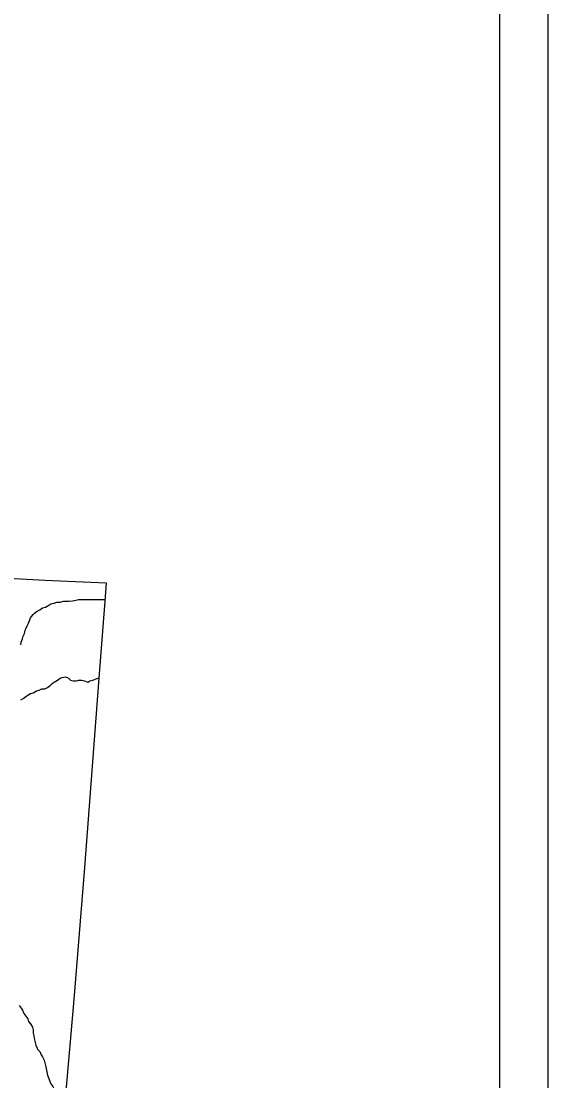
# Model space of a CAD drawing. Extents: x 0 to 34, y 0 to 22.
# Drawn here: x 7.908 to 9, y 17.259 to 19.457 of the extents above; entities that cross this region are included whole.
import ezdxf

# ---------------------------------------------------------------- set-up
doc = ezdxf.new("R2010")
doc.units = 0
doc.layers.add('Default', color=7, linetype='Continuous')
doc.layers.add('SH_Data', color=7, linetype='Continuous')

msp = doc.modelspace()

# ---------------------------------------------------------------- linework, layer by layer
at = {"layer": 'Default'}
for points in [[(7.6764, 18.3203), (7.7051, 18.3162), (7.7583, 18.3107), (7.8182, 18.3053), (7.9573, 18.2971), (8.0841, 18.2916)], [(8.0841, 18.2916), (8.0814, 18.2535), (8.0691, 18.0939), (8.0391, 17.7013), (8.0173, 17.4272), (7.9996, 17.2295), (7.9982, 17.2064), (7.9764, 16.9637), (7.7105, 16.9896), (7.5551, 17.0032)], [(7.9178, 18.1962), (7.9205, 18.203), (7.9232, 18.2085), (7.926, 18.2153), (7.9273, 18.2194), (7.9328, 18.2262), (7.9355, 18.2289), (7.941, 18.233), (7.9464, 18.2357), (7.9519, 18.2398), (7.9587, 18.2412), (7.9655, 18.2453), (7.9696, 18.248), (7.9764, 18.2494), (7.9819, 18.2521), (7.9887, 18.2521), (7.9955, 18.2535), (8.0009, 18.2535), (8.0078, 18.2535), (8.0146, 18.2548), (8.0214, 18.2562), (8.0268, 18.2575), (8.0337, 18.2575), (8.0405, 18.2575), (8.0459, 18.2575), (8.0528, 18.2575), (8.0596, 18.2575), (8.0664, 18.2575), (8.0732, 18.2575), (8.08, 18.2575), (8.0814, 18.2575)], [(7.9069, 18.1635), (7.9082, 18.1689), (7.911, 18.1757), (7.9123, 18.1812), (7.915, 18.1867), (7.9164, 18.1935), (7.9178, 18.1962)], [(7.9219, 18.0585), (7.9273, 18.0626), (7.9328, 18.0639), (7.9396, 18.068), (7.945, 18.0694), (7.9505, 18.0721), (7.9573, 18.0721), (7.9628, 18.0749), (7.9682, 18.0789), (7.9723, 18.083), (7.9764, 18.0858), (7.9832, 18.0898), (7.9887, 18.0939), (7.9928, 18.0953), (7.9996, 18.0967), (8.0064, 18.0939), (8.0105, 18.0898), (8.0159, 18.0885), (8.0228, 18.0885), (8.0268, 18.0898), (8.0337, 18.0898), (8.0391, 18.0885), (8.0459, 18.0858), (8.05, 18.0885), (8.0568, 18.0898), (8.0637, 18.0926), (8.0677, 18.0939), (8.0677, 18.0939), (8.0691, 18.0939)], [(7.9069, 18.0489), (7.9123, 18.0517), (7.9178, 18.0558), (7.9219, 18.0585), (7.9219, 18.0585), (7.9219, 18.0585)], [(7.9041, 17.415), (7.9082, 17.4095), (7.911, 17.4054), (7.9137, 17.3986), (7.9178, 17.3931), (7.9219, 17.3877), (7.9232, 17.3822), (7.9273, 17.3768), (7.9314, 17.37), (7.9328, 17.3645), (7.9328, 17.3577), (7.9341, 17.3522), (7.9355, 17.3441), (7.9369, 17.3386), (7.9382, 17.3331), (7.941, 17.3263), (7.941, 17.325), (7.941, 17.325)], [(7.941, 17.325), (7.9464, 17.3195), (7.9491, 17.3127), (7.9519, 17.3086), (7.9559, 17.3018), (7.9573, 17.2963), (7.9587, 17.2909), (7.96, 17.2841), (7.9614, 17.2772), (7.9628, 17.2704), (7.9655, 17.2636), (7.9669, 17.2595), (7.9696, 17.2527), (7.9737, 17.2473), (7.9764, 17.2418), (7.9819, 17.2391), (7.9873, 17.235), (7.9928, 17.2295), (7.9982, 17.2268), (7.9996, 17.2254)]]:
    msp.add_lwpolyline(points, dxfattribs=at)
at = {"layer": 'SH_Data'}
for p, q in [((9, 21), (9, 14)), ((8.9, 20.9), (8.9, 14.1))]:
    msp.add_line(p, q, dxfattribs=at)

doc.saveas('drawing.dxf')
